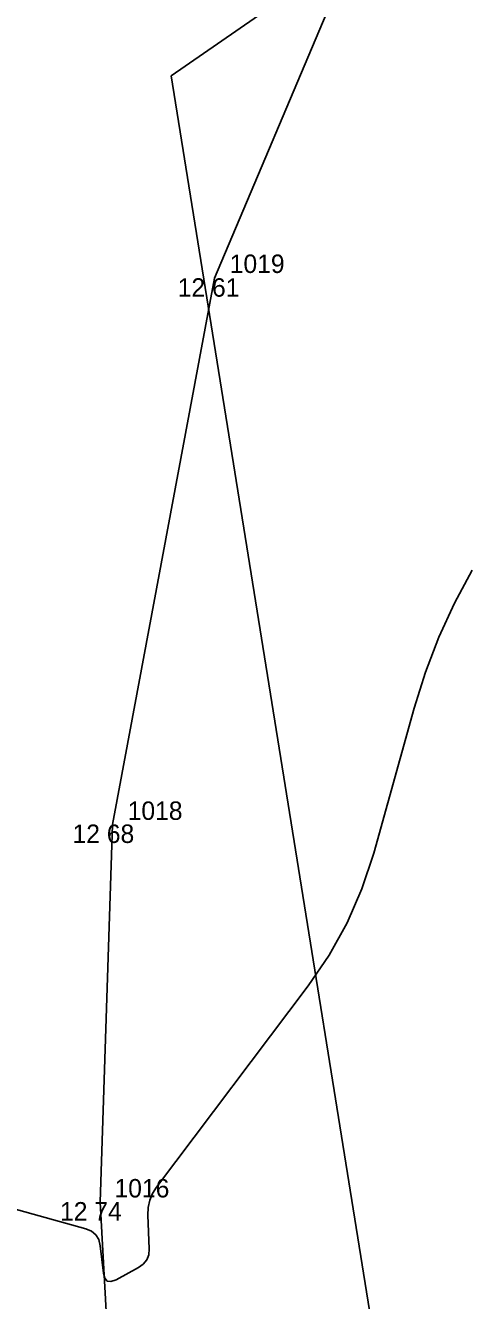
# Model space of a CAD drawing. Extents: x -711234 to -710007, y -1026313 to -1025448.
# Drawn here: x -710907.27 to -710900.59, y -1025756.99 to -1025737.64 of the extents above; entities that cross this region are included whole.
import ezdxf

# ---------------------------------------------------------------- set-up
doc = ezdxf.new("R2010")
doc.units = 0
for name, color, linetype in [('Ex_Minor Contours', 7, 'Continuous'), ('Z_body', 7, 'Continuous'), ('Z_body_cisla', 7, 'Continuous'), ('Z_body_vysky_redukovane', 7, 'Continuous'), ('Z_katastr_hranice', 7, 'Continuous'), ('Z_pole_rozhranni', 7, 'Continuous')]:
    doc.layers.add(name, color=color, linetype=linetype)

# ---------------------------------------------------------------- blocks, each defined once
blk = doc.blocks.new('POINT_DISPLAY')
blk.add_line((0, 0), (0, 0))

msp = doc.modelspace()

# ---------------------------------------------------------------- linework, layer by layer
at = {"layer": 'Ex_Minor Contours'}
msp.add_lwpolyline([(-710900.489, -1025745.909), (-710900.759, -1025746.412), (-710900.995, -1025746.928), (-710901.198, -1025747.458), (-710901.369, -1025748.002), (-710901.984, -1025750.205), (-710902.162, -1025750.744), (-710902.387, -1025751.26), (-710902.66, -1025751.752), (-710902.98, -1025752.22), (-710905.28, -1025755.272), (-710905.341, -1025755.369), (-710905.384, -1025755.472), (-710905.408, -1025755.581), (-710905.413, -1025755.696), (-710905.394, -1025756.21), (-710905.401, -1025756.3), (-710905.431, -1025756.378), (-710905.483, -1025756.442), (-710905.557, -1025756.495), (-710905.897, -1025756.678), (-710905.973, -1025756.706), (-710906.03, -1025756.698), (-710906.069, -1025756.656), (-710906.089, -1025756.577), (-710906.138, -1025756.162), (-710906.16, -1025756.07), (-710906.204, -1025755.997), (-710906.27, -1025755.942), (-710906.357, -1025755.905), (-710908.088, -1025755.427)], dxfattribs=at)
at = {"layer": 'Z_katastr_hranice'}
msp.add_lwpolyline([(-710881.46, -1025722.11), (-710905.06, -1025738.41), (-710900.43, -1025767.22)], dxfattribs=at)
at = {"layer": 'Z_pole_rozhranni'}
for p, q in [((-710904.4, -1025741.48), (-710900.68, -1025732.67)), ((-710905.95, -1025749.77), (-710904.4, -1025741.48)), ((-710906.14, -1025755.5), (-710905.95, -1025749.77)), ((-710905.19, -1025772), (-710906.14, -1025755.5))]:
    msp.add_line(p, q, dxfattribs=at)

# ---------------------------------------------------------------- block references
at = {"layer": 'Z_body'}
for p in [(-710904.4, -1025741.48), (-710905.95, -1025749.77), (-710906.14, -1025755.5)]:
    msp.add_blockref('POINT_DISPLAY', p, dxfattribs=at)

# ---------------------------------------------------------------- texts
at = {"layer": 'Z_body_cisla'}
for s, p in [('1019', (-710904.17, -1025741.4)), ('1018', (-710905.72, -1025749.7)), ('1016', (-710905.92, -1025755.43))]:
    msp.add_text(s, height=0.28, dxfattribs=at).set_placement(p)
at = {"layer": 'Z_body_vysky_redukovane'}
for s, p in [('12 61', (-710904.96, -1025741.76)), ('12 68', (-710906.557, -1025750.05)), ('12 74', (-710906.747, -1025755.78))]:
    msp.add_text(s, height=0.28, dxfattribs=at).set_placement(p)

doc.saveas('drawing.dxf')
